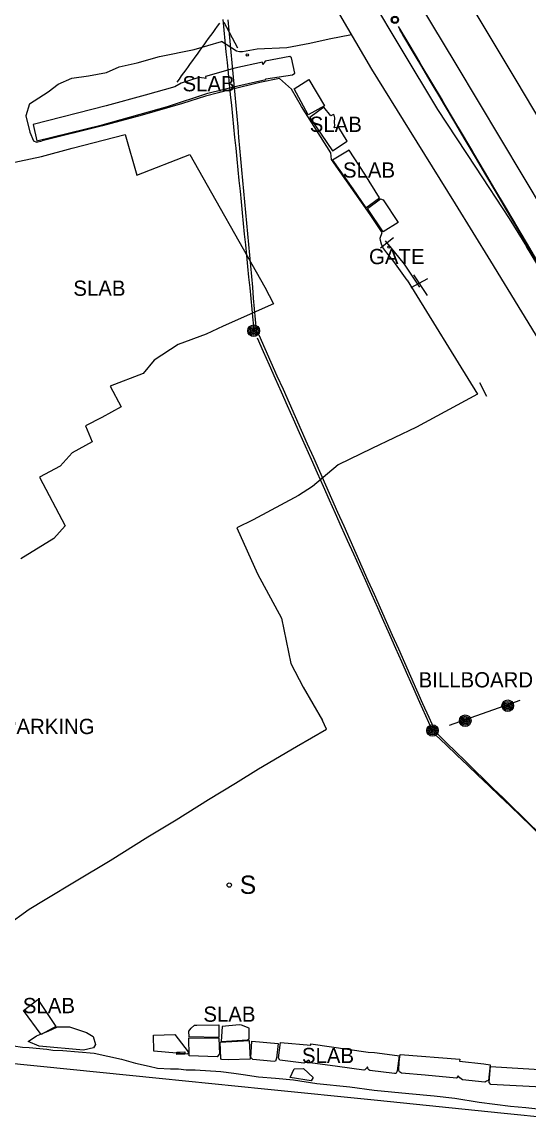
# Model space of a CAD drawing. Extents: x 368532 to 392481, y 10654822 to 10676899.
# Drawn here: x 378958.5 to 379124.7, y 10660386.2 to 10660747.9 of the extents above; entities that cross this region are included whole.
import ezdxf

# ---------------------------------------------------------------- set-up
doc = ezdxf.new("R2010")
doc.units = 0
for name, color, linetype in [('p_bridge deck', 7, 'Continuous'), ('p_Catenary', 7, 'Continuous'), ('p_dtm obscured area', 7, 'Continuous'), ('p_dtm slab', 7, 'Continuous'), ('p_railroad rr control', 7, 'Continuous'), ('p_road conc barrier', 7, 'Continuous'), ('p_road dirt road', 7, 'Continuous'), ('p_road general road feature', 7, 'Continuous'), ('p_structure billboard', 7, 'Continuous'), ('p_structure fence', 7, 'Continuous'), ('p_structure sign', 7, 'Continuous'), ('p_structure unidentified', 7, 'Continuous'), ('p_utility general pole', 7, 'Continuous'), ('p_veg woods', 7, 'Continuous')]:
    doc.layers.add(name, color=color, linetype=linetype)

msp = doc.modelspace()

# ---------------------------------------------------------------- linework, layer by layer
at = {"layer": 'p_bridge deck'}
for p, q in [((378964.53, 10660405.37), (378927.31, 10660409.28)), ((379003.48, 10660401.5), (378964.53, 10660405.37)), ((379038, 10660398), (379003.48, 10660401.5)), ((379075.11, 10660394.26), (379038, 10660398)), ((379115.47, 10660390.1), (379075.11, 10660394.26)), ((379154.49, 10660386.23), (379115.47, 10660390.1))]:
    msp.add_line(p, q, dxfattribs=at)
at = {"layer": 'p_Catenary'}
for points in [[(379024.33, 10660748.77), (379024.69, 10660745.25), (379025.04, 10660741.73), (379025.39, 10660738.21), (379025.75, 10660734.69), (379026.1, 10660731.17), (379026.46, 10660727.64), (379026.81, 10660724.12), (379027.16, 10660720.6), (379027.52, 10660717.08), (379027.87, 10660713.56), (379028.23, 10660710.04), (379028.58, 10660706.52), (379028.94, 10660703), (379029.29, 10660699.48), (379029.64, 10660695.96), (379030, 10660692.44), (379030.35, 10660688.92), (379030.71, 10660685.4), (379031.06, 10660681.88), (379031.41, 10660678.36), (379031.77, 10660674.84), (379032.12, 10660671.32), (379032.48, 10660667.8), (379032.83, 10660664.28), (379033.19, 10660660.76), (379033.54, 10660657.24), (379033.89, 10660653.72), (379034.25, 10660650.2), (379034.6, 10660646.68)], [(379023.25, 10660747.58), (379022.51, 10660746.56), (379021.78, 10660745.54), (379021.04, 10660744.53), (379020.31, 10660743.51), (379019.57, 10660742.49), (379018.84, 10660741.47), (379018.1, 10660740.45), (379017.37, 10660739.43), (379016.63, 10660738.41), (379015.9, 10660737.39), (379015.16, 10660736.37), (379014.43, 10660735.36), (379013.69, 10660734.34), (379012.96, 10660733.32), (379012.22, 10660732.3), (379011.49, 10660731.28), (379010.75, 10660730.26), (379010.02, 10660729.24), (379009.28, 10660728.22)], [(379035.44, 10660646.9), (379035.11, 10660650.41), (379034.79, 10660653.92), (379034.47, 10660657.43), (379034.15, 10660660.94), (379033.83, 10660664.44), (379033.51, 10660667.95), (379033.19, 10660671.46), (379032.87, 10660674.97), (379032.55, 10660678.48), (379032.23, 10660681.98), (379031.91, 10660685.49), (379031.59, 10660689), (379031.27, 10660692.51), (379030.95, 10660696.02), (379030.63, 10660699.52), (379030.3, 10660703.03), (379029.98, 10660706.54), (379029.66, 10660710.05), (379029.34, 10660713.55), (379029.02, 10660717.06), (379028.7, 10660720.57), (379028.38, 10660724.08), (379028.06, 10660727.59), (379027.74, 10660731.09), (379027.42, 10660734.6), (379027.1, 10660738.11), (379026.78, 10660741.62), (379026.46, 10660745.13), (379026.14, 10660748.63)], [(379081.84, 10660746.52), (379085.32, 10660740.65), (379088.79, 10660734.78), (379092.27, 10660728.91), (379095.74, 10660723.04), (379099.22, 10660717.17), (379102.69, 10660711.3), (379106.17, 10660705.43), (379109.64, 10660699.55), (379113.12, 10660693.68), (379116.59, 10660687.81), (379120.07, 10660681.94), (379123.54, 10660676.07), (379127.02, 10660670.2)], [(379082.31, 10660745.5), (379085.73, 10660739.71), (379089.16, 10660733.93), (379092.58, 10660728.14), (379096.01, 10660722.36), (379099.43, 10660716.58), (379102.85, 10660710.79), (379106.28, 10660705.01), (379109.7, 10660699.22), (379113.12, 10660693.44), (379116.55, 10660687.65), (379119.97, 10660681.87), (379123.39, 10660676.09), (379126.82, 10660670.3)], [(379082.44, 10660745.58), (379085.89, 10660739.75), (379089.33, 10660733.92), (379092.77, 10660728.1), (379096.22, 10660722.27), (379099.66, 10660716.45), (379103.11, 10660710.62), (379106.55, 10660704.79), (379110, 10660698.97), (379113.44, 10660693.14), (379116.89, 10660687.32), (379120.33, 10660681.49), (379123.77, 10660675.66), (379127.22, 10660669.84)], [(379083.12, 10660744.21), (379086.53, 10660738.45), (379089.94, 10660732.69), (379093.35, 10660726.93), (379096.75, 10660721.17), (379100.16, 10660715.41), (379103.57, 10660709.65), (379106.98, 10660703.89), (379110.39, 10660698.13), (379113.79, 10660692.37), (379117.2, 10660686.61), (379120.61, 10660680.85), (379124.02, 10660675.09), (379127.42, 10660669.33)], [(379083.32, 10660743.76), (379086.71, 10660738.02), (379090.11, 10660732.28), (379093.51, 10660726.54), (379096.9, 10660720.81), (379100.3, 10660715.07), (379103.69, 10660709.33), (379107.09, 10660703.59), (379110.48, 10660697.85), (379113.88, 10660692.11), (379117.27, 10660686.37), (379120.67, 10660680.64), (379124.06, 10660674.9), (379127.46, 10660669.16)], [(379035.62, 10660644.33), (379037.59, 10660639.9), (379039.56, 10660635.48), (379041.53, 10660631.06), (379043.51, 10660626.64), (379045.48, 10660622.22), (379047.45, 10660617.79), (379049.42, 10660613.37), (379051.39, 10660608.95), (379053.36, 10660604.53), (379055.33, 10660600.11), (379057.3, 10660595.68), (379059.27, 10660591.26), (379061.24, 10660586.84), (379063.21, 10660582.42), (379065.18, 10660578), (379067.15, 10660573.57), (379069.12, 10660569.15), (379071.09, 10660564.73), (379073.06, 10660560.31), (379075.03, 10660555.89), (379077, 10660551.46), (379078.97, 10660547.04), (379080.94, 10660542.62), (379082.91, 10660538.2), (379084.88, 10660533.78), (379086.85, 10660529.35), (379088.82, 10660524.93), (379090.79, 10660520.51), (379092.76, 10660516.09)], [(379036.13, 10660645.39), (379038.12, 10660640.91), (379040.11, 10660636.43), (379042.1, 10660631.96), (379044.09, 10660627.48), (379046.08, 10660623), (379048.07, 10660618.52), (379050.06, 10660614.04), (379052.05, 10660609.57), (379054.04, 10660605.09), (379056.03, 10660600.61), (379058.02, 10660596.13), (379060.01, 10660591.66), (379062, 10660587.18), (379063.99, 10660582.7), (379065.98, 10660578.22), (379067.97, 10660573.75), (379069.96, 10660569.27), (379071.95, 10660564.79), (379073.95, 10660560.31), (379075.94, 10660555.84), (379077.93, 10660551.36), (379079.92, 10660546.88), (379081.91, 10660542.4), (379083.9, 10660537.93), (379085.89, 10660533.45), (379087.88, 10660528.97), (379089.87, 10660524.49), (379091.86, 10660520.01), (379093.85, 10660515.54)], [(379094.13, 10660514.2), (379097.62, 10660510.87), (379101.1, 10660507.53), (379104.59, 10660504.2), (379108.07, 10660500.86), (379111.56, 10660497.53), (379115.05, 10660494.19), (379118.53, 10660490.86), (379122.02, 10660487.52), (379125.5, 10660484.19), (379128.99, 10660480.85), (379132.48, 10660477.52), (379135.96, 10660474.18), (379139.45, 10660470.85), (379142.93, 10660467.52), (379146.42, 10660464.18), (379149.91, 10660460.85), (379153.39, 10660457.51), (379156.88, 10660454.18), (379160.36, 10660450.84)], [(379094.62, 10660514.56), (379097.7, 10660511.55), (379100.79, 10660508.54), (379103.88, 10660505.53), (379106.97, 10660502.52), (379110.05, 10660499.51), (379113.14, 10660496.5), (379116.23, 10660493.5), (379119.31, 10660490.49), (379122.4, 10660487.48), (379125.49, 10660484.47), (379128.57, 10660481.46), (379131.66, 10660478.45), (379134.75, 10660475.44), (379137.84, 10660472.44), (379140.92, 10660469.43), (379144.01, 10660466.42), (379147.1, 10660463.41), (379150.18, 10660460.4), (379160.2, 10660450.64)]]:
    msp.add_lwpolyline(points, dxfattribs=at)
at = {"layer": 'p_dtm obscured area'}
msp.add_lwpolyline([(378955.76, 10660412.19), (378958.68, 10660411.77), (378960.91, 10660411.68), (378966.67, 10660411.06), (378968.59, 10660410.76), (378971.94, 10660410.65), (378982.23, 10660409.81), (378991.14, 10660407.78), (378995.69, 10660406.44), (379000.22, 10660405.53), (379002.99, 10660404.86), (379007.24, 10660404.64), (379009.79, 10660404.59), (379012.39, 10660404.33), (379015.3, 10660404.27), (379023.69, 10660403.72), (379027.97, 10660403.23), (379031.02, 10660402.82), (379036.03, 10660402.06), (379041.6, 10660401.59), (379047.52, 10660400.99), (379055.18, 10660399.81), (379066.05, 10660398.72), (379073.97, 10660397.59), (379085.31, 10660396.49), (379093.69, 10660395.79), (379100.39, 10660394.98), (379108.43, 10660393.69), (379118.73, 10660392.44), (379123.65, 10660391.94), (379137.5, 10660390.47)], dxfattribs=at)
at = {"layer": 'p_dtm slab'}
for p, q in [((379037.34, 10660734.73), (379028.25, 10660732.86)), ((379037.45, 10660733.97), (379037.34, 10660734.73)), ((379038.21, 10660735.13), (379037.45, 10660733.97)), ((379046.34, 10660736.6), (379038.21, 10660735.13)), ((379046.89, 10660736.24), (379046.34, 10660736.6)), ((379047.94, 10660731.22), (379046.89, 10660736.24)), ((379028.25, 10660732.86), (379018.67, 10660730.13)), ((379038.49, 10660729.3), (379047.24, 10660730.63)), ((379047.24, 10660730.63), (379047.94, 10660731.22)), ((379010.74, 10660727.87), (379008.59, 10660726.72)), ((379016.54, 10660729.75), (379010.74, 10660727.87)), ((379018.26, 10660729.5), (379016.54, 10660729.75)), ((379018.74, 10660729.45), (379018.26, 10660729.5)), ((379018.67, 10660730.13), (379018.74, 10660729.45)), ((379019.48, 10660724.56), (379029.31, 10660726.98)), ((379029.31, 10660726.98), (379038.43, 10660729.09)), ((379038.43, 10660729.09), (379038.49, 10660729.3)), ((379047.73, 10660725.99), (379052.59, 10660729.1)), ((379052.59, 10660729.1), (379057.67, 10660720.46)), ((378998.86, 10660723.95), (378986.14, 10660720.47)), ((379008.59, 10660726.72), (378998.86, 10660723.95)), ((379006.18, 10660720.28), (379019.48, 10660724.56)), ((379052.34, 10660717.55), (379047.73, 10660725.99)), ((378986.14, 10660720.47), (378962.2, 10660714.3)), ((378984.78, 10660714.27), (379006.18, 10660720.28)), ((379057.67, 10660720.46), (379052.34, 10660717.55)), ((379057.53, 10660719.98), (379052.92, 10660716.58)), ((379059.81, 10660717.14), (379057.53, 10660719.98)), ((379052.92, 10660716.58), (379060.36, 10660705.66)), ((379060.69, 10660717.56), (379059.81, 10660717.14)), ((379060.89, 10660717.4), (379060.69, 10660717.56)), ((379061.08, 10660716.55), (379060.89, 10660717.4)), ((379060.96, 10660715.07), (379061.08, 10660716.55)), ((378962.2, 10660714.3), (378963.42, 10660709.02)), ((378963.42, 10660709.02), (378984.78, 10660714.27)), ((379060.82, 10660713.19), (379061.12, 10660714.01)), ((379062.43, 10660713.31), (379060.82, 10660713.19)), ((379061.12, 10660714.01), (379060.96, 10660715.07)), ((379065.13, 10660708.9), (379062.43, 10660713.31)), ((378974.96, 10660706.61), (378992.36, 10660711.02)), ((378992.36, 10660711.02), (378996.16, 10660697.69)), ((379060.36, 10660705.66), (379065.13, 10660708.9)), ((378964.91, 10660703.87), (378974.96, 10660706.61)), ((379065.78, 10660705.97), (379060.28, 10660702.61)), ((379070.94, 10660698.03), (379065.78, 10660705.97)), ((378948.24, 10660700.28), (378964.91, 10660703.87)), ((378996.16, 10660697.69), (379013.56, 10660704.55)), ((379013.56, 10660704.55), (379038.09, 10660661.01)), ((379060.28, 10660702.61), (379066.93, 10660693.22)), ((379075.7, 10660690.3), (379070.94, 10660698.03)), ((379066.93, 10660693.22), (379071.3, 10660687.04)), ((379071.3, 10660687.04), (379075.7, 10660690.3)), ((379071.76, 10660686.74), (379076.09, 10660689.94)), ((379076.09, 10660689.94), (379076.9, 10660689.61)), ((379076.9, 10660689.61), (379081.86, 10660682.18)), ((379076.9, 10660679.08), (379071.76, 10660686.74)), ((379081.86, 10660682.18), (379076.9, 10660679.08)), ((379038.09, 10660661.01), (379040.94, 10660655.48)), ((379040.94, 10660655.48), (379024.46, 10660648.16)), ((379024.46, 10660648.16), (379018.87, 10660645.54)), ((379018.87, 10660645.54), (379009.72, 10660642.23)), ((379009.72, 10660642.23), (379001.89, 10660637.01)), ((379001.89, 10660637.01), (378998.26, 10660632.72)), ((378998.26, 10660632.72), (378987.45, 10660628.48)), ((378987.45, 10660628.48), (378991.06, 10660621.69)), ((378991.06, 10660621.69), (378984.73, 10660618.26)), ((378984.73, 10660618.26), (378979.35, 10660615.47)), ((378979.35, 10660615.47), (378981.55, 10660610.27)), ((378981.55, 10660610.27), (378975.01, 10660606.66)), ((378975.01, 10660606.66), (378970.99, 10660602.27)), ((378970.99, 10660602.27), (378964.21, 10660598.63)), ((378964.21, 10660598.63), (378972.63, 10660582.73)), ((378972.63, 10660582.73), (378968.98, 10660578.6)), ((378968.98, 10660578.6), (378958.09, 10660571.94)), ((378958.99, 10660423.78), (378963.75, 10660427.39)), ((378963.75, 10660427.39), (378969.59, 10660418.49)), ((378964.79, 10660415.89), (378958.99, 10660423.78)), ((378969.59, 10660418.49), (378964.79, 10660415.89)), ((379013.19, 10660417.02), (379013.94, 10660417.96)), ((379013.34, 10660415.08), (379013.19, 10660417.02)), ((379013.94, 10660417.96), (379015.09, 10660418.93)), ((379015.09, 10660418.93), (379015.82, 10660419)), ((379015.82, 10660419), (379023.05, 10660419.08)), ((379023.05, 10660419.08), (379023, 10660414.89)), ((379024.11, 10660418.5), (379023.86, 10660413.59)), ((379029.72, 10660419.04), (379024.11, 10660418.5)), ((379030.53, 10660418.9), (379029.72, 10660419.04)), ((379033, 10660418), (379030.53, 10660418.9)), ((379032.96, 10660414.43), (379033, 10660418)), ((379001.58, 10660415.71), (379008.63, 10660415.9)), ((379001.74, 10660410.45), (379001.58, 10660415.71)), ((379008.63, 10660415.9), (379012.99, 10660410.16)), ((379013.28, 10660408.87), (379013.21, 10660414.78)), ((379013.21, 10660414.78), (379023.09, 10660414.67)), ((379023, 10660414.89), (379013.34, 10660415.08)), ((379023.09, 10660414.67), (379023.23, 10660409.51)), ((379023.44, 10660413.4), (379032.97, 10660413.96)), ((379023.76, 10660408.06), (379023.44, 10660413.4)), ((379023.86, 10660413.59), (379032.5, 10660414.15)), ((379032.5, 10660414.15), (379032.96, 10660414.43)), ((379032.97, 10660413.96), (379033.34, 10660407.79)), ((379033.58, 10660408.32), (379033.89, 10660413.72)), ((379033.89, 10660413.72), (379042.53, 10660412.99)), ((379042.53, 10660412.99), (379042, 10660408.15)), ((379042.66, 10660408.22), (379043.28, 10660413.28)), ((379043.28, 10660413.28), (379053.21, 10660412.42)), ((379053.21, 10660412.42), (379053.23, 10660412.86)), ((379053.23, 10660412.86), (379071.98, 10660410.09)), ((379012.91, 10660409.42), (379001.74, 10660410.45)), ((379012.99, 10660410.16), (379012.91, 10660409.42)), ((379022.48, 10660408.62), (379013.28, 10660408.87)), ((379023.23, 10660409.51), (379022.48, 10660408.62)), ((379071.98, 10660410.09), (379074.13, 10660410.03)), ((379074.13, 10660410.03), (379081.54, 10660409.03)), ((379082.16, 10660408.84), (379081.53, 10660404.01)), ((379081.54, 10660409.03), (379082.16, 10660408.84)), ((379082.16, 10660406.92), (379082.52, 10660409.3)), ((379082.52, 10660409.3), (379102.08, 10660407.77)), ((379023.92, 10660407.67), (379023.76, 10660408.06)), ((379026.22, 10660407.57), (379023.92, 10660407.67)), ((379033.34, 10660407.79), (379026.22, 10660407.57)), ((379034.2, 10660407.66), (379033.58, 10660408.32)), ((379041.18, 10660407.08), (379034.2, 10660407.66)), ((379041.65, 10660407.17), (379041.18, 10660407.08)), ((379042, 10660408.15), (379041.65, 10660407.17)), ((379043.02, 10660407.43), (379042.66, 10660408.22)), ((379050.94, 10660406.54), (379043.02, 10660407.43)), ((379051.13, 10660406.58), (379050.94, 10660406.54)), ((379051.89, 10660407.07), (379051.13, 10660406.58)), ((379052.3, 10660407.31), (379051.89, 10660407.07)), ((379052.49, 10660407.43), (379052.3, 10660407.31)), ((379052.72, 10660407.35), (379052.49, 10660407.43)), ((379052.8, 10660407.22), (379052.72, 10660407.35)), ((379052.87, 10660406.86), (379052.8, 10660407.22)), ((379053.02, 10660406.62), (379052.87, 10660406.86)), ((379061.96, 10660405.45), (379053.02, 10660406.62)), ((379070.54, 10660404.24), (379061.96, 10660405.45)), ((379071.76, 10660405.25), (379071.47, 10660404.86)), ((379072.01, 10660404.5), (379071.76, 10660405.25)), ((379082.12, 10660404.08), (379082.16, 10660406.92)), ((379102.08, 10660407.77), (379102.01, 10660407.19)), ((379102.01, 10660407.19), (379109.91, 10660406.22)), ((379109.91, 10660406.22), (379112.04, 10660405.95)), ((379112.04, 10660405.95), (379111.49, 10660400.8)), ((379111.67, 10660400.17), (379112.14, 10660405.41)), ((379112.14, 10660405.41), (379131.82, 10660404.24)), ((379070.89, 10660404.33), (379070.54, 10660404.24)), ((379071.22, 10660404.58), (379070.89, 10660404.33)), ((379071.47, 10660404.86), (379071.22, 10660404.58)), ((379072.22, 10660404.35), (379072.01, 10660404.5)), ((379072.59, 10660404.09), (379072.22, 10660404.35)), ((379080.66, 10660403.05), (379072.59, 10660404.09)), ((379081.03, 10660403.11), (379080.66, 10660403.05)), ((379081.21, 10660403.24), (379081.03, 10660403.11)), ((379081.42, 10660403.63), (379081.21, 10660403.24)), ((379081.53, 10660404.01), (379081.42, 10660403.63)), ((379082.23, 10660403.61), (379082.12, 10660404.08)), ((379082.98, 10660403.2), (379082.23, 10660403.61)), ((379090.66, 10660402.56), (379082.98, 10660403.2)), ((379100.95, 10660401.6), (379090.66, 10660402.56)), ((379101.05, 10660401.72), (379100.95, 10660401.6)), ((379101.52, 10660402.37), (379101.05, 10660401.72)), ((379102.09, 10660401.66), (379101.52, 10660402.37)), ((379102.97, 10660401.01), (379102.09, 10660401.66)), ((379110.3, 10660400.21), (379102.97, 10660401.01)), ((379110.43, 10660400.37), (379110.3, 10660400.21)), ((379110.77, 10660400.6), (379110.43, 10660400.37)), ((379111.49, 10660400.8), (379110.77, 10660400.6)), ((379112.24, 10660399.52), (379111.67, 10660400.17)), ((379131, 10660398.5), (379112.24, 10660399.52))]:
    msp.add_line(p, q, dxfattribs=at)
at = {"layer": 'p_railroad rr control'}
for points in [[(378865.62, 10661153.05), (378897.1, 10661100.38), (378934.06, 10661038.48), (378973.54, 10660973.11), (379013.78, 10660905.94), (379052.64, 10660841.8), (379087.1, 10660784.56), (379120.73, 10660728.31), (379144.4, 10660688.64)], [(379130.1, 10660685.16), (379100.83, 10660734.15), (379065.82, 10660792.43), (379029.67, 10660852.15), (378997.09, 10660906.64), (378959.05, 10660969.85), (378921.51, 10661032.58), (378886.59, 10661091.01), (378851.09, 10661149.9)]]:
    msp.add_lwpolyline(points, dxfattribs=at)
at = {"layer": 'p_road conc barrier'}
for p, q in [((379029.26, 10660739.34), (379024.8, 10660747.83)), ((379086.84, 10660664.99), (379091.33, 10660658.3)), ((379110.87, 10660625.14), (379108.57, 10660629.56))]:
    msp.add_line(p, q, dxfattribs=at)
at = {"layer": 'p_road dirt road'}
for p, q in [((379068.62, 10660762.92), (379082.74, 10660739.27)), ((379059.99, 10660754.92), (379073.15, 10660732.53)), ((379082.74, 10660739.27), (379094.79, 10660719.29)), ((379073.15, 10660732.53), (379085.48, 10660712.62)), ((379094.79, 10660719.29), (379107.18, 10660700.36)), ((379085.48, 10660712.62), (379100.5, 10660688.32)), ((379107.18, 10660700.36), (379118.22, 10660683.52)), ((379100.5, 10660688.32), (379112.15, 10660669.55)), ((379118.22, 10660683.52), (379123.87, 10660674.37)), ((379139.35, 10660648.86), (379123.87, 10660674.37)), ((379112.15, 10660669.55), (379132.42, 10660636.33))]:
    msp.add_line(p, q, dxfattribs=at)
at = {"layer": 'p_road general road feature'}
for p, q in [((379014.96, 10660738.97), (379023.91, 10660741.55)), ((379028.86, 10660738.42), (379023.91, 10660741.55)), ((379059.19, 10660742.28), (379052.84, 10660740.94)), ((379066.57, 10660743.72), (379059.19, 10660742.28)), ((379003.59, 10660736.64), (379014.96, 10660738.97)), ((379029.86, 10660738.22), (379028.86, 10660738.42)), ((379030.85, 10660738.21), (379029.86, 10660738.22)), ((379035.66, 10660739), (379030.85, 10660738.21)), ((379045.3, 10660739.45), (379035.66, 10660739)), ((379052.84, 10660740.94), (379045.3, 10660739.45)), ((378990.34, 10660733.2), (378996.33, 10660734.53)), ((378996.33, 10660734.53), (379003.59, 10660736.64)), ((378980.27, 10660730.29), (378986.26, 10660731.4)), ((378986.26, 10660731.4), (378990.34, 10660733.2)), ((378967.12, 10660725.01), (378970.38, 10660727.59)), ((378970.38, 10660727.59), (378974.88, 10660729.49)), ((378974.88, 10660729.49), (378980.27, 10660730.29)), ((379036.53, 10660728.08), (379027.23, 10660725.79)), ((379042.94, 10660729.41), (379036.53, 10660728.08)), ((379046.86, 10660725.89), (379042.94, 10660729.41)), ((378961, 10660721.13), (378967.12, 10660725.01)), ((379018.73, 10660723.6), (379011.09, 10660721.25)), ((379027.23, 10660725.79), (379018.73, 10660723.6)), ((379050.12, 10660720.27), (379046.86, 10660725.89)), ((378961, 10660721.13), (378959.75, 10660717.13)), ((379011.09, 10660721.25), (378997.9, 10660717.45)), ((379059.8, 10660705.06), (379050.12, 10660720.27)), ((378959.75, 10660717.13), (378961.08, 10660711.77)), ((378997.9, 10660717.45), (378984.9, 10660713.85)), ((378984.9, 10660713.85), (378965.17, 10660708.95)), ((378961.08, 10660711.77), (378962.32, 10660708.95)), ((378962.32, 10660708.95), (378963.24, 10660708.56)), ((378963.24, 10660708.56), (378965.17, 10660708.95)), ((379059.94, 10660702.85), (379059.8, 10660705.06)), ((379072.69, 10660684.77), (379059.94, 10660702.85)), ((379076.55, 10660678.88), (379072.69, 10660684.77)), ((379076, 10660677.05), (379076.55, 10660678.88)), ((379076.03, 10660676.31), (379076, 10660677.05)), ((379076.34, 10660675.11), (379076.03, 10660676.31)), ((379076.83, 10660674.01), (379076.34, 10660675.11)), ((379078.14, 10660672.27), (379076.83, 10660674.01)), ((379080.42, 10660669.36), (379078.14, 10660672.27)), ((379084.85, 10660663.29), (379080.42, 10660669.36)), ((379084.85, 10660663.29), (379107.85, 10660625.89)), ((379107.85, 10660625.89), (379087.85, 10660615.04)), ((379087.85, 10660615.04), (379073.17, 10660608.11)), ((379073.17, 10660608.11), (379062.15, 10660602.73)), ((379062.15, 10660602.73), (379053.71, 10660595.61)), ((379053.71, 10660595.61), (379049.17, 10660592.69)), ((379049.17, 10660592.69), (379034.3, 10660584.7)), ((379034.3, 10660584.7), (379028.95, 10660582.06)), ((379028.95, 10660582.06), (379035.7, 10660567.02)), ((379035.7, 10660567.02), (379043.64, 10660552.47)), ((379043.64, 10660552.47), (379046.66, 10660537.53)), ((379046.66, 10660537.53), (379050.71, 10660529.75)), ((379050.71, 10660529.75), (379057, 10660518.91)), ((379058.35, 10660515.98), (379057, 10660518.91)), ((379048.56, 10660510.32), (379058.35, 10660515.98)), ((379036.04, 10660502.99), (379048.56, 10660510.32)), ((379028.53, 10660498.37), (379036.04, 10660502.99)), ((379019.63, 10660492.94), (379028.53, 10660498.37)), ((379009.01, 10660486.32), (379019.63, 10660492.94)), ((378999.77, 10660480.67), (379009.01, 10660486.32)), ((378987.41, 10660473.01), (378999.77, 10660480.67)), ((378976.3, 10660466.3), (378987.41, 10660473.01)), ((378966.06, 10660460.18), (378976.3, 10660466.3)), ((378960.89, 10660456.98), (378966.06, 10660460.18)), ((378953.36, 10660451.58), (378960.89, 10660456.98))]:
    msp.add_line(p, q, dxfattribs=at)
at = {"layer": 'p_structure billboard'}
msp.add_lwpolyline([(379098.73, 10660517.32), (379121.84, 10660525.56)], dxfattribs=at)
for centre, radius in [((379117.76, 10660523.71), 1.9), ((379117.76, 10660523.71), 1.44), ((379117.76, 10660523.71), 0.973), ((379117.76, 10660523.71), 0.539), ((379117.76, 10660523.71), 0.192), ((379103.84, 10660518.8), 1.9), ((379103.84, 10660518.8), 1.44), ((379103.84, 10660518.8), 0.973), ((379103.84, 10660518.8), 0.539), ((379103.84, 10660518.8), 0.192)]:
    msp.add_circle(centre, radius, dxfattribs=at)
at = {"layer": 'p_structure fence'}
for p, q in [((379076.02, 10660673.92), (379080.27, 10660677.28)), ((379077.57, 10660676.19), (379079.01, 10660674.45)), ((379079.14, 10660674.29), (379083.84, 10660668.58)), ((379083.84, 10660668.58), (379088.85, 10660660.97)), ((379086.1, 10660660.83), (379091.59, 10660663.86))]:
    msp.add_line(p, q, dxfattribs=at)
at = {"layer": 'p_structure sign'}
msp.add_circle((379026.48, 10660464.91), 0.713, dxfattribs=at)
at = {"layer": 'p_structure unidentified'}
for p, q in [((379009.23, 10660410.13), (379011.89, 10660410.21)), ((379009.25, 10660409.28), (379009.23, 10660410.13)), ((379011.92, 10660409.4), (379009.25, 10660409.28)), ((379011.89, 10660410.21), (379011.92, 10660409.4))]:
    msp.add_line(p, q, dxfattribs=at)
for centre in [(379032.36, 10660737.15), (379078.79, 10660674.14)]:
    msp.add_circle(centre, 0.375, dxfattribs=at)
at = {"layer": 'p_utility general pole'}
for centre, radius in [((379080.79, 10660748.66), 1.19), ((379080.79, 10660748.66), 0.901), ((379034.47, 10660646.69), 1.9), ((379034.47, 10660646.69), 1.44), ((379034.47, 10660646.69), 0.973), ((379034.47, 10660646.69), 0.539), ((379034.47, 10660646.69), 0.192), ((379093.11, 10660515.58), 1.9), ((379093.11, 10660515.58), 1.44), ((379093.11, 10660515.58), 0.973), ((379093.11, 10660515.58), 0.539), ((379093.11, 10660515.58), 0.192)]:
    msp.add_circle(centre, radius, dxfattribs=at)
at = {"layer": 'p_veg woods'}
for points in [[(378964.15, 10660412.02), (378960.59, 10660413.59), (378963.27, 10660415.4), (378967.06, 10660417.02), (378970.15, 10660418.4), (378974.14, 10660418.39), (378979.62, 10660416.54), (378981.85, 10660415.21), (378982.58, 10660412.58), (378981.99, 10660411.57), (378978.63, 10660410.7)], [(378978.63, 10660410.7), (378964.15, 10660412.02)], [(379046.39, 10660401.75), (379047.75, 10660404.59), (379050.84, 10660404.71), (379053.93, 10660401.76), (379053.35, 10660400.73)], [(379053.35, 10660400.73), (379046.39, 10660401.75)]]:
    msp.add_lwpolyline(points, dxfattribs=at)

# ---------------------------------------------------------------- texts
at = {"layer": 'p_dtm slab'}
for p in [(379009.29, 10660725.22), (379051, 10660711.9), (379061.88, 10660696.91), (378973.49, 10660658.15), (378956.94, 10660422.88), (379016.12, 10660420.06), (379048.43, 10660406.5)]:
    msp.add_text(' SLAB', height=5, dxfattribs=at).set_placement(p)
at = {"layer": 'p_road general road feature'}
msp.add_text(' UNPAVED PARKING', height=5, dxfattribs=at).set_placement((378916.2, 10660514.42))
at = {"layer": 'p_structure billboard'}
msp.add_text('BILLBOARD', height=5, dxfattribs=at).set_placement((379088.55, 10660529.72))
at = {"layer": 'p_structure fence'}
msp.add_text(' GATE', height=5, dxfattribs=at).set_placement((379070.44, 10660668.53))
at = {"layer": 'p_structure sign'}
msp.add_text('S', height=6, dxfattribs=at).set_placement((379029.94, 10660462.01))

doc.saveas('drawing.dxf')
